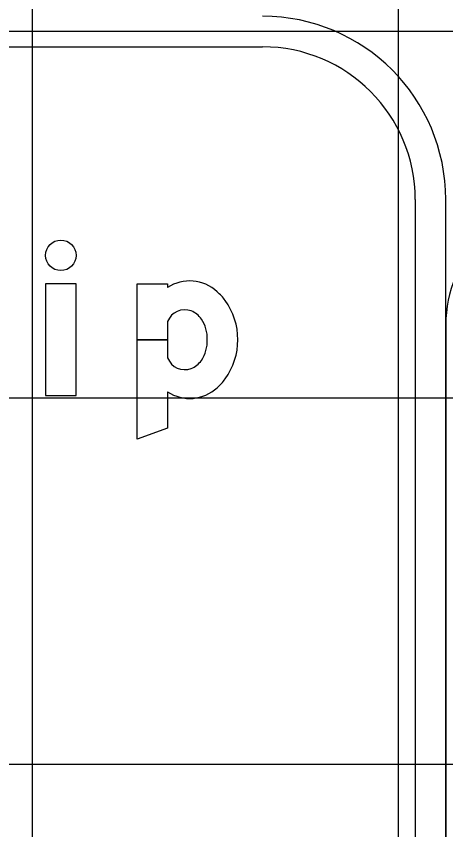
# Model space of a CAD drawing. Extents: x 1797809 to 2198143, y 249608 to 1237864.
# Drawn here: x 2195976.619 to 2195978.964, y 1237293.748 to 1237298.188 of the extents above; entities that cross this region are included whole.
import ezdxf

# ---------------------------------------------------------------- set-up
doc = ezdxf.new("R2010")
doc.units = 0
for name, color, linetype in [('GSBWFILL', 7, 'Continuous'), ('GSCOLORFILL', 7, 'Continuous'), ('GSOUTLINE', 7, 'Continuous'), ('GSSHT', 7, 'Continuous')]:
    doc.layers.add(name, color=color, linetype=linetype)

msp = doc.modelspace()

# ---------------------------------------------------------------- linework, layer by layer
at = {"layer": 'GSBWFILL'}
for p, q in [((2195977.4454, 1237296.5228), (2195977.4454, 1237296.4229)), ((2195977.2787, 1237296.4229), (2195977.4454, 1237296.4229)), ((2195977.4454, 1237296.4229), (2195977.2787, 1237296.4229)), ((2195977.4454, 1237296.4229), (2195977.4454, 1237296.3231))]:
    msp.add_line(p, q, dxfattribs=at)
msp.add_lwpolyline([(2195976.7787, 1237296.1188), (2195976.9454, 1237296.1188), (2195976.9454, 1237296.7271), (2195976.7787, 1237296.7271)], close=True, dxfattribs=at)
for points in [[(2195977.2787, 1237296.4229), (2195977.2787, 1237296.7271), (2195977.4454, 1237296.7271), (2195977.4454, 1237296.7073)], [(2195977.4454, 1237296.1386), (2195977.4454, 1237295.9406), (2195977.2787, 1237295.8792), (2195977.2787, 1237296.4229)]]:
    msp.add_lwpolyline(points, dxfattribs=at)
msp.add_ellipse((2195976.862, 1237296.8834), major_axis=(0, 0.0833), ratio=0.999994, dxfattribs=at)
for centre, major_axis, start_param, end_param in [((2195977.5662, 1237296.5256), (0, 0.2182), 5.531582, 6.870178), ((2195977.5441, 1237296.4838), (0, 0.2641), 5.330424, 5.578482), ((2195977.4642, 1237296.4229), (0, 0.3645), 4.712389, 5.339507), ((2195977.5385, 1237296.4863), (0, 0.1), 5.918977, 7.479923), ((2195977.5325, 1237296.4707), (0, 0.1167), 5.303244, 5.918977), ((2195977.4696, 1237296.4285), (0, 0.1925), 4.683658, 5.303244), ((2195977.4696, 1237296.4174), (0, 0.1925), 4.121534, 4.74112), ((2195977.4642, 1237296.4229), (0, 0.3645), 4.085271, 4.712389), ((2195977.5385, 1237296.3596), (0, 0.1), 1.944855, 3.5058), ((2195977.5325, 1237296.3752), (0, 0.1167), 3.5058, 4.121534), ((2195977.5441, 1237296.362), (0, 0.2641), 3.846296, 4.094354), ((2195977.5662, 1237296.3203), (0, 0.2182), 2.5546, 3.893196)]:
    msp.add_ellipse(centre, major_axis=major_axis, ratio=0.999998, start_param=start_param, end_param=end_param, dxfattribs=at)
at = {"layer": 'GSCOLORFILL'}
for p, q in [((2195960.9556, 1237298.0217), (2195977.9639, 1237298.0217)), ((2195978.7972, 1237297.1884), (2195978.7972, 1237289.1717)), ((2195978.9639, 1237289.1717), (2195978.9639, 1237297.1884)), ((2195977.4454, 1237296.5228), (2195977.4454, 1237296.4229)), ((2195978.9639, 1237296.5037), (2195978.9639, 1237289.8287)), ((2195977.2787, 1237296.4229), (2195977.4454, 1237296.4229)), ((2195977.4454, 1237296.4229), (2195977.2787, 1237296.4229)), ((2195977.4454, 1237296.4229), (2195977.4454, 1237296.3231))]:
    msp.add_line(p, q, dxfattribs=at)
msp.add_lwpolyline([(2195976.7787, 1237296.1188), (2195976.9454, 1237296.1188), (2195976.9454, 1237296.7271), (2195976.7787, 1237296.7271)], close=True, dxfattribs=at)
for points in [[(2195977.2787, 1237296.4229), (2195977.2787, 1237296.7271), (2195977.4454, 1237296.7271), (2195977.4454, 1237296.7073)], [(2195977.4454, 1237296.1386), (2195977.4454, 1237295.9406), (2195977.2787, 1237295.8792), (2195977.2787, 1237296.4229)]]:
    msp.add_lwpolyline(points, dxfattribs=at)
for centre, radius, start, end in [((2195977.9639, 1237297.1884), 1, 0, 90), ((2195977.9639, 1237297.1884), 0.8333, 0, 90), ((2195979.6306, 1237296.5037), 0.6667, 90, 180)]:
    msp.add_arc(centre, radius, start, end, dxfattribs=at)
msp.add_ellipse((2195976.862, 1237296.8834), major_axis=(0, 0.0833), ratio=0.999994, dxfattribs=at)
for centre, major_axis, start_param, end_param in [((2195977.5662, 1237296.5256), (0, 0.2182), 5.531582, 6.870178), ((2195977.5441, 1237296.4838), (0, 0.2641), 5.330424, 5.578482), ((2195977.4642, 1237296.4229), (0, 0.3645), 4.712389, 5.339507), ((2195977.5385, 1237296.4863), (0, 0.1), 5.918977, 7.479923), ((2195977.5325, 1237296.4707), (0, 0.1167), 5.303244, 5.918977), ((2195977.4696, 1237296.4285), (0, 0.1925), 4.683658, 5.303244), ((2195977.4696, 1237296.4174), (0, 0.1925), 4.121534, 4.74112), ((2195977.4642, 1237296.4229), (0, 0.3645), 4.085271, 4.712389), ((2195977.5385, 1237296.3596), (0, 0.1), 1.944855, 3.5058), ((2195977.5325, 1237296.3752), (0, 0.1167), 3.5058, 4.121534), ((2195977.5441, 1237296.362), (0, 0.2641), 3.846296, 4.094354), ((2195977.5662, 1237296.3203), (0, 0.2182), 2.5546, 3.893196)]:
    msp.add_ellipse(centre, major_axis=major_axis, ratio=0.999998, start_param=start_param, end_param=end_param, dxfattribs=at)
at = {"layer": 'GSOUTLINE'}
msp.add_line((2195977.4454, 1237296.5228), (2195977.4454, 1237296.3231), dxfattribs=at)
msp.add_lwpolyline([(2195976.7787, 1237296.1188), (2195976.9454, 1237296.1188), (2195976.9454, 1237296.7271), (2195976.7787, 1237296.7271)], close=True, dxfattribs=at)
msp.add_lwpolyline([(2195977.4454, 1237296.1386), (2195977.4454, 1237295.9406), (2195977.2787, 1237295.8792), (2195977.2787, 1237296.7271), (2195977.4454, 1237296.7271), (2195977.4454, 1237296.7073)], dxfattribs=at)
msp.add_ellipse((2195976.862, 1237296.8834), major_axis=(0, 0.0833), ratio=0.999994, dxfattribs=at)
for centre, major_axis, start_param, end_param in [((2195977.5662, 1237296.5256), (0, 0.2182), 5.531582, 6.870178), ((2195977.5441, 1237296.4838), (0, 0.2641), 5.330424, 5.578482), ((2195977.4642, 1237296.4229), (0, 0.3645), 4.712389, 5.339507), ((2195977.5385, 1237296.4863), (0, 0.1), 5.918977, 7.479923), ((2195977.5325, 1237296.4707), (0, 0.1167), 5.303244, 5.918977), ((2195977.4696, 1237296.4285), (0, 0.1925), 4.683658, 5.303244), ((2195977.4696, 1237296.4174), (0, 0.1925), 4.121534, 4.74112), ((2195977.4642, 1237296.4229), (0, 0.3645), 4.085271, 4.712389), ((2195977.5385, 1237296.3596), (0, 0.1), 1.944855, 3.5058), ((2195977.5325, 1237296.3752), (0, 0.1167), 3.5058, 4.121534), ((2195977.5441, 1237296.362), (0, 0.2641), 3.846296, 4.094354), ((2195977.5662, 1237296.3203), (0, 0.2182), 2.5546, 3.893196)]:
    msp.add_ellipse(centre, major_axis=major_axis, ratio=0.999998, start_param=start_param, end_param=end_param, dxfattribs=at)
at = {"layer": 'GSSHT'}
for p, q in [((2195976.7065, 1237258.1062), (2195976.7065, 1237318.1062)), ((2195978.7065, 1237258.1062), (2195978.7065, 1237318.1062)), ((2195924.7065, 1237298.1062), (2196054.7065, 1237298.1062)), ((2195924.7065, 1237296.1062), (2196054.7065, 1237296.1062)), ((2195924.7065, 1237294.1062), (2196054.7065, 1237294.1062))]:
    msp.add_line(p, q, dxfattribs=at)

doc.saveas('drawing.dxf')
